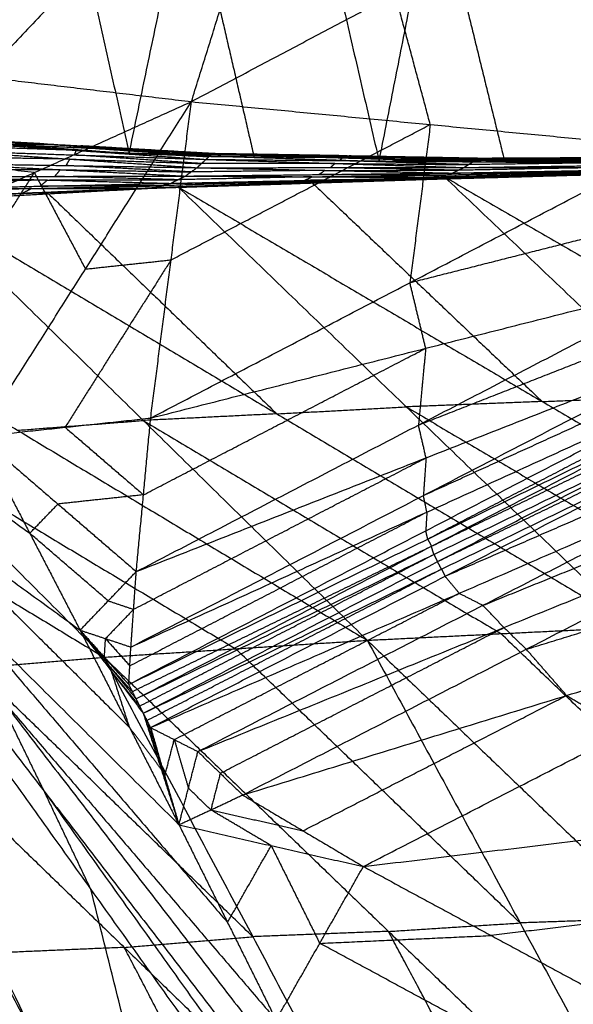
# Model space of a CAD drawing. Header units: millimetres. Extents: x -106 to 110, y -96 to 120.
# Tile 971 of 1020: x 91.19 to 93.44, y 56.48 to 60.47. Entities that reach past the tile are written whole.
import ezdxf

# ---------------------------------------------------------------- set-up
doc = ezdxf.new("R2010")
doc.units = ezdxf.units.MM
doc.header["$MEASUREMENT"] = 0
doc.layers.add('Default', color=7, linetype='Continuous', true_color=0x000000)

msp = doc.modelspace()

# ---------------------------------------------------------------- linework, layer by layer
at = {"layer": 'Default'}
for points in [[(90.1929, 60.3425, 12.4242), (91.5002, 61.714, 13.1247), (92.8075, 63.0855, 13.8251)], [(91.8896, 60.14, 13.1176), (92.3486, 61.6127, 13.4714), (92.8075, 63.0855, 13.8251)], [(91.1106, 62.2696, 9.0609), (91.3738, 61.0999, 9.7662), (91.637, 59.9302, 10.4715)], [(91.637, 59.9302, 10.4715), (91.8756, 61.0729, 9.994), (92.1143, 62.2156, 9.5165)], [(92.1143, 62.2156, 9.5165), (92.3826, 61.0568, 10.2459), (92.6509, 59.8979, 10.9752)], [(92.6509, 59.8979, 10.9752), (92.8779, 61.0463, 10.4848), (93.1049, 62.1947, 9.9944)], [(93.1049, 62.1947, 9.9944), (93.3873, 61.0447, 10.7475), (93.6698, 59.8947, 11.5006)], [(92.3486, 61.6127, 13.4714), (91.6949, 60.927, 13.1212), (91.0412, 60.2412, 12.7709)], [(91.8756, 61.0729, 9.994), (92.0098, 60.4935, 10.3587), (92.144, 59.914, 10.7234)], [(92.8779, 61.0463, 10.4848), (93.0191, 60.4713, 10.8613), (93.1604, 59.8963, 11.2379)], [(91.8896, 60.14, 13.1176), (92.7156, 60.5776, 13.4341), (93.5417, 61.0152, 13.7507)], [(92.8586, 60.0472, 13.4078), (92.7871, 60.3124, 13.421), (92.7156, 60.5776, 13.4341)], [(90.1929, 60.3425, 12.4242), (91.0412, 60.2412, 12.7709), (91.8896, 60.14, 13.1176)], [(90.6147, 59.564, 12.4242), (91.2521, 59.852, 12.7709), (91.8896, 60.14, 13.1176)], [(91.0297, 58.7818, 12.4242), (91.4596, 59.4609, 12.7709), (91.8896, 60.14, 13.1176)], [(91.7242, 58.8565, 12.7566), (91.8069, 59.4983, 12.9371), (91.8896, 60.14, 13.1176)], [(91.8896, 60.14, 13.1176), (92.8586, 60.0472, 13.4078), (93.8276, 59.9545, 13.6979)], [(91.8069, 59.4983, 12.9371), (92.3327, 59.7727, 13.1724), (92.8586, 60.0472, 13.4078)], [(92.8586, 60.0472, 13.4078), (92.8173, 59.7264, 13.3175), (92.7759, 59.4055, 13.2273)], [(90.6151, 60.0059, 9.9889), (91.1261, 59.9681, 10.2302), (91.637, 59.9302, 10.4715)], [(90.6151, 60.0059, 9.9889), (91.2995, 59.9682, 10.3031), (91.9839, 59.9304, 10.6172)], [(90.7565, 59.9986, 10.0313), (91.0987, 59.9797, 10.1884), (91.4409, 59.9608, 10.3455)], [(91.2995, 59.9682, 10.3031), (91.028, 59.9834, 10.1672), (90.7565, 59.9986, 10.0313)], [(91.4226, 59.9424, 10.2876), (91.1558, 59.9514, 10.1465), (90.889, 59.9603, 10.0054)], [(90.8966, 59.9789, 10.0255), (91.4226, 59.9424, 10.2876), (91.9487, 59.9058, 10.5496)], [(90.8966, 59.9789, 10.0255), (91.4343, 59.9535, 10.3036), (91.972, 59.9281, 10.5817)], [(91.4349, 59.9596, 10.3277), (91.166, 59.9724, 10.1887), (90.8972, 59.9851, 10.0497)], [(90.8978, 59.9912, 10.0738), (91.4349, 59.9596, 10.3277), (91.972, 59.9281, 10.5817)], [(90.8978, 59.9912, 10.0738), (91.4409, 59.9608, 10.3455), (91.9839, 59.9304, 10.6172)], [(91.1261, 59.9681, 10.2302), (91.2128, 59.9681, 10.2667), (91.2995, 59.9682, 10.3031)], [(91.2995, 59.9682, 10.3031), (91.555, 59.9492, 10.4237), (91.8104, 59.9303, 10.5444)], [(91.4343, 59.9535, 10.3036), (91.4346, 59.9566, 10.3157), (91.4349, 59.9596, 10.3277)], [(91.4349, 59.9596, 10.3277), (91.7064, 59.9444, 10.4636), (91.9779, 59.9292, 10.5995)], [(91.9779, 59.9292, 10.5995), (91.7094, 59.945, 10.4725), (91.4409, 59.9608, 10.3455)], [(91.2521, 59.852, 12.7709), (90.828, 59.9026, 12.5976), (90.4038, 59.9532, 12.4242)], [(90.8813, 59.9418, 9.9853), (91.3967, 59.9069, 10.2547), (91.9121, 59.872, 10.5242)], [(90.8813, 59.9418, 9.9853), (91.415, 59.9238, 10.2674), (91.9487, 59.9058, 10.5496)], [(91.415, 59.9238, 10.2674), (91.4188, 59.9331, 10.2775), (91.4226, 59.9424, 10.2876)], [(91.9304, 59.8889, 10.5369), (91.6727, 59.9064, 10.4022), (91.415, 59.9238, 10.2674)], [(91.4226, 59.9424, 10.2876), (91.6915, 59.9297, 10.4266), (91.9604, 59.9169, 10.5656)], [(91.9604, 59.9169, 10.5656), (91.6973, 59.9352, 10.4346), (91.4343, 59.9535, 10.3036)], [(91.637, 59.9302, 10.4715), (91.8104, 59.9303, 10.5444), (91.9839, 59.9304, 10.6172)], [(91.637, 59.9302, 10.4715), (92.144, 59.914, 10.7234), (92.6509, 59.8979, 10.9752)], [(91.637, 59.9302, 10.4715), (92.3564, 59.9196, 10.8262), (93.0757, 59.9091, 11.1808)], [(91.7242, 58.8565, 12.7566), (92.7759, 59.4055, 13.2273), (93.8276, 59.9545, 13.6979)], [(91.8104, 59.9303, 10.5444), (92.1701, 59.925, 10.7217), (92.5298, 59.9198, 10.899)], [(92.3564, 59.9196, 10.8262), (92.0834, 59.925, 10.6853), (91.8104, 59.9303, 10.5444)], [(91.9487, 59.9058, 10.5496), (91.9604, 59.9169, 10.5656), (91.972, 59.9281, 10.5817)], [(92.502, 59.9122, 10.854), (92.2312, 59.9145, 10.7098), (91.9604, 59.9169, 10.5656)], [(91.972, 59.9281, 10.5817), (91.9779, 59.9292, 10.5995), (91.9839, 59.9304, 10.6172)], [(91.972, 59.9281, 10.5817), (92.502, 59.9122, 10.854), (93.0321, 59.8962, 11.1264)], [(91.972, 59.9281, 10.5817), (92.5152, 59.9194, 10.8675), (93.0584, 59.9107, 11.1532)], [(92.5212, 59.9205, 10.8852), (92.2496, 59.9249, 10.7424), (91.9779, 59.9292, 10.5995)], [(91.9839, 59.9304, 10.6172), (92.5212, 59.9205, 10.8852), (93.0584, 59.9107, 11.1532)], [(91.9839, 59.9304, 10.6172), (92.5298, 59.9198, 10.899), (93.0757, 59.9091, 11.1808)], [(92.144, 59.914, 10.7234), (92.2502, 59.9168, 10.7748), (92.3564, 59.9196, 10.8262)], [(92.3564, 59.9196, 10.8262), (92.6098, 59.9116, 10.9521), (92.8633, 59.9035, 11.078)], [(92.5152, 59.9194, 10.8675), (92.5182, 59.92, 10.8763), (92.5212, 59.9205, 10.8852)], [(93.0453, 59.9035, 11.1398), (92.7802, 59.9114, 11.0036), (92.5152, 59.9194, 10.8675)], [(92.5212, 59.9205, 10.8852), (92.7941, 59.9152, 11.0261), (93.0671, 59.9099, 11.167)], [(93.0671, 59.9099, 11.167), (92.7984, 59.9148, 11.033), (92.5298, 59.9198, 10.899)], [(90.8498, 59.8898, 9.9567), (91.3573, 59.864, 10.2268), (91.8647, 59.8381, 10.4968)], [(90.8498, 59.8898, 9.9567), (91.381, 59.8809, 10.2404), (91.9121, 59.872, 10.5242)], [(91.3967, 59.9069, 10.2547), (91.1312, 59.9113, 10.1129), (90.8656, 59.9158, 9.971)], [(91.381, 59.8809, 10.2404), (91.3888, 59.8939, 10.2476), (91.3967, 59.9069, 10.2547)], [(91.8884, 59.855, 10.5105), (91.6347, 59.868, 10.3755), (91.381, 59.8809, 10.2404)], [(91.3967, 59.9069, 10.2547), (91.6636, 59.8979, 10.3958), (91.9304, 59.8889, 10.5369)], [(91.9121, 59.872, 10.5242), (91.9304, 59.8889, 10.5369), (91.9487, 59.9058, 10.5496)], [(92.4718, 59.8893, 10.8265), (92.2011, 59.8891, 10.6817), (91.9304, 59.8889, 10.5369)], [(91.9487, 59.9058, 10.5496), (92.4718, 59.8893, 10.8265), (92.9948, 59.8728, 11.1035)], [(91.9487, 59.9058, 10.5496), (92.4904, 59.901, 10.838), (93.0321, 59.8962, 11.1264)], [(92.4534, 59.8724, 10.8138), (92.4626, 59.8809, 10.8202), (92.4718, 59.8893, 10.8265)], [(92.4718, 59.8893, 10.8265), (92.7426, 59.8869, 10.9707), (93.0134, 59.8845, 11.1149)], [(92.4904, 59.901, 10.838), (92.4962, 59.9066, 10.846), (92.502, 59.9122, 10.854)], [(93.0134, 59.8845, 11.1149), (92.7519, 59.8928, 10.9765), (92.4904, 59.901, 10.838)], [(92.502, 59.9122, 10.854), (92.7736, 59.9078, 10.9969), (93.0453, 59.9035, 11.1398)], [(92.6509, 59.8979, 10.9752), (92.8633, 59.9035, 11.078), (93.0757, 59.9091, 11.1808)], [(92.6509, 59.8979, 10.9752), (93.1604, 59.8963, 11.2379), (93.6698, 59.8947, 11.5006)], [(92.8633, 59.9035, 11.078), (93.118, 59.9027, 11.2094), (93.3727, 59.9019, 11.3407)], [(92.9948, 59.8728, 11.1035), (93.0134, 59.8845, 11.1149), (93.0321, 59.8962, 11.1264)], [(92.9948, 59.8728, 11.1035), (93.5476, 59.8804, 11.4003), (94.1003, 59.888, 11.697)], [(93.5662, 59.8921, 11.4117), (93.2898, 59.8883, 11.2633), (93.0134, 59.8845, 11.1149)], [(93.0321, 59.8962, 11.1264), (93.0453, 59.9035, 11.1398), (93.0584, 59.9107, 11.1532)], [(93.0321, 59.8962, 11.1264), (93.5831, 59.901, 11.4217), (94.1342, 59.9058, 11.717)], [(93.0321, 59.8962, 11.1264), (93.5662, 59.8921, 11.4117), (94.1003, 59.888, 11.697)], [(93.5963, 59.9082, 11.4351), (93.3208, 59.9058, 11.2874), (93.0453, 59.9035, 11.1398)], [(93.0584, 59.9107, 11.1532), (93.6085, 59.9134, 11.4463), (94.1587, 59.9162, 11.7394)], [(93.0584, 59.9107, 11.1532), (93.0671, 59.9099, 11.167), (93.0757, 59.9091, 11.1808)], [(93.0584, 59.9107, 11.1532), (93.5963, 59.9082, 11.4351), (94.1342, 59.9058, 11.717)], [(93.6172, 59.9126, 11.4601), (93.3421, 59.9113, 11.3136), (93.0671, 59.9099, 11.167)], [(93.0757, 59.9091, 11.1808), (93.6172, 59.9126, 11.4601), (94.1587, 59.9162, 11.7394)], [(93.0757, 59.9091, 11.1808), (93.6256, 59.9114, 11.4711), (94.1755, 59.9136, 11.7614)], [(93.0757, 59.9091, 11.1808), (93.3727, 59.9019, 11.3407), (93.6698, 59.8947, 11.5006)], [(93.3727, 59.9019, 11.3407), (93.2665, 59.8991, 11.2893), (93.1604, 59.8963, 11.2379)], [(93.3727, 59.9019, 11.3407), (93.4992, 59.9066, 11.4059), (93.6256, 59.9114, 11.4711)], [(93.9227, 59.9042, 11.631), (93.6477, 59.903, 11.4858), (93.3727, 59.9019, 11.3407)], [(90.8055, 59.8358, 9.9295), (91.3351, 59.8369, 10.2132), (91.8647, 59.8381, 10.4968)], [(90.8222, 59.1729, 12.4242), (91.0372, 59.5124, 12.5976), (91.2521, 59.852, 12.7709)], [(91.3573, 59.864, 10.2268), (91.0924, 59.8634, 10.0849), (90.8276, 59.8628, 9.9431)], [(91.2521, 59.852, 12.7709), (91.3559, 59.6564, 12.7709), (91.4596, 59.4609, 12.7709)], [(91.3351, 59.8369, 10.2132), (91.3462, 59.8504, 10.22), (91.3573, 59.864, 10.2268)], [(91.8348, 59.8233, 10.4859), (91.5849, 59.8301, 10.3495), (91.3351, 59.8369, 10.2132)], [(91.3573, 59.864, 10.2268), (91.6228, 59.8595, 10.3686), (91.8884, 59.855, 10.5105)], [(91.805, 59.8086, 10.4749), (91.8348, 59.8233, 10.4859), (91.8647, 59.8381, 10.4968)], [(91.8647, 59.8381, 10.4968), (91.8884, 59.855, 10.5105), (91.9121, 59.872, 10.5242)], [(91.8647, 59.8381, 10.4968), (92.4066, 59.8442, 10.787), (92.9485, 59.8503, 11.0773)], [(91.8647, 59.8381, 10.4968), (92.3784, 59.8353, 10.7753), (92.8921, 59.8325, 11.0539)], [(92.4303, 59.8612, 10.8007), (92.1593, 59.8581, 10.6556), (91.8884, 59.855, 10.5105)], [(91.9121, 59.872, 10.5242), (92.4534, 59.8724, 10.8138), (92.9948, 59.8728, 11.1035)], [(91.9121, 59.872, 10.5242), (92.4303, 59.8612, 10.8007), (92.9485, 59.8503, 11.0773)], [(92.3784, 59.8353, 10.7753), (92.6493, 59.8384, 10.9204), (92.9203, 59.8414, 11.0656)], [(92.4066, 59.8442, 10.787), (92.4184, 59.8527, 10.7939), (92.4303, 59.8612, 10.8007)], [(92.9203, 59.8414, 11.0656), (92.6634, 59.8428, 10.9263), (92.4066, 59.8442, 10.787)], [(92.4303, 59.8612, 10.8007), (92.7009, 59.8614, 10.9455), (92.9716, 59.8616, 11.0904)], [(92.9716, 59.8616, 11.0904), (92.7125, 59.867, 10.9521), (92.4534, 59.8724, 10.8138)], [(92.8253, 59.8243, 11.0332), (93.4276, 59.8467, 11.3573), (94.0299, 59.8691, 11.6813)], [(92.8253, 59.8243, 11.0332), (93.3867, 59.8402, 11.3314), (93.9481, 59.8561, 11.6297)], [(93.4201, 59.8443, 11.3418), (93.1394, 59.8364, 11.1926), (92.8587, 59.8284, 11.0435)], [(92.8701, 59.8302, 11.0632), (93.1713, 59.8414, 11.2253), (93.4724, 59.8526, 11.3873)], [(93.4276, 59.8467, 11.3573), (93.1489, 59.8384, 11.2103), (92.8701, 59.8302, 11.0632)], [(92.8921, 59.8325, 11.0539), (93.45, 59.8461, 11.3524), (94.0078, 59.8596, 11.6509)], [(92.8921, 59.8325, 11.0539), (93.4201, 59.8443, 11.3418), (93.9481, 59.8561, 11.6297)], [(92.8921, 59.8325, 11.0539), (92.9203, 59.8414, 11.0656), (92.9485, 59.8503, 11.0773)], [(92.915, 59.836, 11.0933), (93.4724, 59.8526, 11.3873), (94.0299, 59.8691, 11.6813)], [(93.4781, 59.8549, 11.3641), (93.1992, 59.8482, 11.2148), (92.9203, 59.8414, 11.0656)], [(92.9485, 59.8503, 11.0773), (92.9716, 59.8616, 11.0904), (92.9948, 59.8728, 11.1035)], [(92.9485, 59.8503, 11.0773), (93.5034, 59.861, 11.3752), (94.0584, 59.8716, 11.6732)], [(92.9485, 59.8503, 11.0773), (93.4781, 59.8549, 11.3641), (94.0078, 59.8596, 11.6509)], [(93.5266, 59.8722, 11.3884), (93.2491, 59.8669, 11.2394), (92.9716, 59.8616, 11.0904)], [(92.9948, 59.8728, 11.1035), (93.5266, 59.8722, 11.3884), (94.0584, 59.8716, 11.6732)], [(93.3867, 59.8402, 11.3314), (93.4072, 59.8435, 11.3443), (93.4276, 59.8467, 11.3573)], [(93.3867, 59.8402, 11.3314), (93.4034, 59.8423, 11.3366), (93.4201, 59.8443, 11.3418)], [(93.4201, 59.8443, 11.3418), (93.6991, 59.8511, 11.491), (93.978, 59.8578, 11.6403)], [(93.4276, 59.8467, 11.3573), (93.7083, 59.8546, 11.5064), (93.989, 59.8626, 11.6555)], [(90.746, 59.7856, 9.9123), (91.2755, 59.7971, 10.1936), (91.805, 59.8086, 10.4749)], [(91.3052, 59.8222, 10.2022), (91.0405, 59.8164, 10.0616), (90.7757, 59.8107, 9.9209)], [(90.8055, 59.8358, 9.9295), (91.3052, 59.8222, 10.2022), (91.805, 59.8086, 10.4749)], [(91.2392, 59.7874, 10.1855), (91.5039, 59.7932, 10.3261), (91.7687, 59.7989, 10.4668)], [(91.2755, 59.7971, 10.1936), (91.2904, 59.8096, 10.1979), (91.3052, 59.8222, 10.2022)], [(91.7687, 59.7989, 10.4668), (91.5221, 59.798, 10.3302), (91.2755, 59.7971, 10.1936)], [(91.3052, 59.8222, 10.2022), (91.57, 59.8227, 10.344), (91.8348, 59.8233, 10.4859)], [(91.7324, 59.7892, 10.4586), (92.3237, 59.8126, 10.776), (92.915, 59.836, 11.0933)], [(91.7324, 59.7892, 10.4586), (92.2788, 59.8068, 10.7459), (92.8253, 59.8243, 11.0332)], [(91.7324, 59.7892, 10.4586), (91.7687, 59.7989, 10.4668), (91.805, 59.8086, 10.4749)], [(92.3151, 59.8165, 10.754), (92.0419, 59.8077, 10.6104), (91.7687, 59.7989, 10.4668)], [(91.7836, 59.7921, 10.4962), (92.0793, 59.8038, 10.6549), (92.3749, 59.8155, 10.8136)], [(92.3237, 59.8126, 10.776), (92.0536, 59.8023, 10.6361), (91.7836, 59.7921, 10.4962)], [(91.805, 59.8086, 10.4749), (92.3486, 59.8206, 10.7644), (92.8921, 59.8325, 11.0539)], [(91.805, 59.8086, 10.4749), (92.3151, 59.8165, 10.754), (92.8253, 59.8243, 11.0332)], [(91.8348, 59.7949, 10.5339), (92.3749, 59.8155, 10.8136), (92.915, 59.836, 11.0933)], [(92.3784, 59.8353, 10.7753), (92.1066, 59.8293, 10.6306), (91.8348, 59.8233, 10.4859)], [(92.2788, 59.8068, 10.7459), (92.297, 59.8116, 10.75), (92.3151, 59.8165, 10.754)], [(92.2788, 59.8068, 10.7459), (92.3013, 59.8097, 10.7609), (92.3237, 59.8126, 10.776)], [(92.3151, 59.8165, 10.754), (92.5869, 59.8224, 10.8988), (92.8587, 59.8284, 11.0435)], [(92.3237, 59.8126, 10.776), (92.5969, 59.8214, 10.9196), (92.8701, 59.8302, 11.0632)], [(92.3486, 59.8206, 10.7644), (92.3635, 59.8279, 10.7699), (92.3784, 59.8353, 10.7753)], [(92.8587, 59.8284, 11.0435), (92.6036, 59.8245, 10.904), (92.3486, 59.8206, 10.7644)], [(92.3749, 59.8155, 10.8136), (92.8437, 59.3695, 10.3727), (93.3125, 58.9236, 9.9319)], [(92.8253, 59.8243, 11.0332), (92.8701, 59.8302, 11.0632), (92.915, 59.836, 11.0933)], [(92.8253, 59.8243, 11.0332), (92.8587, 59.8284, 11.0435), (92.8921, 59.8325, 11.0539)], [(92.915, 59.836, 11.0933), (93.8526, 58.9442, 10.2116), (94.7902, 58.0523, 9.3298)], [(92.915, 59.836, 11.0933), (94.4143, 58.9629, 10.5049), (95.9136, 58.0898, 9.9164)], [(90.6707, 59.7458, 9.9057), (91.2527, 59.7703, 10.2198), (91.8348, 59.7949, 10.5339)], [(90.6707, 59.7458, 9.9057), (91.2015, 59.7675, 10.1821), (91.7324, 59.7892, 10.4586)], [(91.2392, 59.7874, 10.1855), (90.9738, 59.7766, 10.0472), (90.7083, 59.7657, 9.909)], [(91.2527, 59.7703, 10.2198), (90.9902, 59.7562, 10.0865), (90.7277, 59.742, 9.9532)], [(90.746, 59.7856, 9.9123), (91.2392, 59.7874, 10.1855), (91.7324, 59.7892, 10.4586)], [(90.7847, 59.7383, 10.0007), (91.3098, 59.7666, 10.2673), (91.8348, 59.7949, 10.5339)], [(91.7836, 59.7921, 10.4962), (91.4926, 59.7798, 10.3392), (91.2015, 59.7675, 10.1821)], [(91.2015, 59.7675, 10.1821), (91.2204, 59.7775, 10.1838), (91.2392, 59.7874, 10.1855)], [(91.2527, 59.7703, 10.2198), (91.5182, 59.7812, 10.358), (91.7836, 59.7921, 10.4962)], [(91.3098, 59.7666, 10.2673), (91.2813, 59.7685, 10.2435), (91.2527, 59.7703, 10.2198)], [(91.3098, 59.7666, 10.2673), (91.7729, 59.3201, 9.8272), (92.2361, 58.8735, 9.387)], [(91.7324, 59.7892, 10.4586), (91.7836, 59.7921, 10.4962), (91.8348, 59.7949, 10.5339)], [(91.8348, 59.7949, 10.5339), (92.7612, 58.9018, 9.6536), (93.6876, 58.0087, 8.7733)], [(91.8348, 59.7949, 10.5339), (93.3125, 58.9236, 9.9319), (94.7902, 58.0523, 9.3298)], [(90.7847, 59.7383, 10.0007), (91.6938, 58.8466, 9.1242), (92.6029, 57.9549, 8.2477)], [(90.7847, 59.7383, 10.0007), (92.2361, 58.8735, 9.387), (93.6876, 58.0087, 8.7733)], [(92.7759, 59.4055, 13.2273), (93.3337, 59.547, 13.4557), (93.8916, 59.6884, 13.6842)], [(89.765, 59.6588, 9.4939), (90.65, 58.7725, 8.6241), (91.535, 57.8861, 7.7543)], [(89.765, 59.6588, 9.4939), (91.184, 58.8068, 8.8708), (92.6029, 57.9549, 8.2477)], [(88.7845, 59.5499, 9.0162), (90.1597, 58.718, 8.3853), (91.535, 57.8861, 7.7543)], [(91.8069, 59.4983, 12.9371), (91.5919, 59.1587, 12.7637), (91.3769, 58.8191, 12.5904)], [(91.4596, 59.4609, 12.7709), (91.6333, 59.4796, 12.854), (91.8069, 59.4983, 12.9371)], [(91.6657, 58.2336, 12.584), (92.8106, 58.828, 13.1272), (93.9555, 59.4224, 13.6704)], [(91.7242, 58.8565, 12.7566), (92.8399, 59.1395, 13.2135), (93.9555, 59.4224, 13.6704)], [(92.8399, 59.1395, 13.2135), (92.8079, 59.2725, 13.2204), (92.7759, 59.4055, 13.2273)], [(92.8106, 58.828, 13.1272), (93.3984, 59.0588, 13.3957), (93.9861, 59.2895, 13.6643)], [(91.644, 57.9274, 12.5023), (92.8304, 58.542, 13.0802), (94.0168, 59.1566, 13.6581)], [(91.6657, 58.2336, 12.584), (92.8413, 58.6951, 13.1211), (94.0168, 59.1566, 13.6581)], [(91.695, 58.545, 12.6703), (92.2674, 58.8423, 12.9419), (92.8399, 59.1395, 13.2135)], [(92.8399, 59.1395, 13.2135), (92.8252, 58.9837, 13.1704), (92.8106, 58.828, 13.1272)], [(92.8304, 58.542, 13.0802), (93.4308, 58.8158, 13.3694), (94.0311, 59.0895, 13.6587)], [(89.963, 59.0692, 12.0172), (90.7004, 58.5326, 12.2207), (91.4378, 57.9959, 12.4242)], [(89.963, 59.0692, 12.0172), (90.901, 58.1379, 12.2207), (91.8389, 57.2066, 12.4242)], [(89.963, 59.0692, 12.0172), (91.0981, 57.7415, 12.2207), (92.2331, 56.4137, 12.4242)], [(89.963, 59.0692, 12.0172), (91.2917, 57.3433, 12.2207), (92.6204, 55.6174, 12.4242)], [(89.963, 59.0692, 12.0172), (91.4818, 56.9435, 12.2207), (93.0006, 54.8177, 12.4242)], [(89.963, 59.0692, 12.0172), (92.0598, 54.636, 12.0172), (94.1566, 50.2028, 12.0172)], [(91.6351, 57.7757, 12.4628), (92.8403, 58.3991, 13.0611), (94.0455, 59.0224, 13.6593)], [(91.644, 57.9274, 12.5023), (92.8447, 58.4749, 13.0808), (94.0455, 59.0224, 13.6593)], [(94.0534, 58.9889, 13.6607), (93.4508, 58.6772, 13.3616), (92.8482, 58.3655, 13.0625)], [(90.4964, 58.9255, 12.2207), (90.865, 58.6572, 12.3225), (91.2337, 58.3889, 12.4242)], [(91.6351, 57.7757, 12.4628), (92.8482, 58.3655, 13.0625), (94.0614, 58.9553, 13.6621)], [(91.6646, 57.7172, 12.4626), (92.863, 58.3363, 13.0624), (94.0614, 58.9553, 13.6621)], [(93.3125, 58.9236, 9.9319), (93.0369, 58.9127, 9.7927), (92.7612, 58.9018, 9.6536)], [(92.863, 58.3363, 13.0624), (93.4673, 58.6293, 13.3633), (94.0717, 58.9223, 13.6641)], [(93.3125, 58.9236, 9.9319), (93.5826, 58.9339, 10.0717), (93.8526, 58.9442, 10.2116)], [(91.6646, 57.7172, 12.4626), (92.8733, 58.3032, 13.0644), (94.082, 58.8892, 13.6662)], [(91.6941, 57.6587, 12.4625), (92.888, 58.274, 13.0643), (94.082, 58.8892, 13.6662)], [(92.2361, 58.8735, 9.387), (92.4987, 58.8877, 9.5203), (92.7612, 58.9018, 9.6536)], [(92.7612, 58.9018, 9.6536), (93.5, 58.4661, 9.3526), (94.2389, 58.0305, 9.0516)], [(91.0297, 58.7818, 12.4242), (91.3769, 58.8191, 12.5904), (91.7242, 58.8565, 12.7566)], [(91.184, 58.8068, 8.8708), (91.4389, 58.8267, 8.9975), (91.6938, 58.8466, 9.1242)], [(91.6657, 58.2336, 12.584), (91.695, 58.545, 12.6703), (91.7242, 58.8565, 12.7566)], [(92.2361, 58.8735, 9.387), (91.965, 58.86, 9.2556), (91.6938, 58.8466, 9.1242)], [(91.6938, 58.8466, 9.1242), (92.4195, 58.4142, 8.8173), (93.1452, 57.9818, 8.5105)], [(92.888, 58.274, 13.0643), (93.4929, 58.5664, 13.3662), (94.0978, 58.8588, 13.6681)], [(91.3769, 58.8191, 12.5904), (91.536, 58.6821, 12.6304), (91.695, 58.545, 12.6703)], [(91.6941, 57.6587, 12.4625), (92.9038, 58.2435, 13.0663), (94.1135, 58.8284, 13.67)], [(91.7237, 57.6007, 12.4626), (92.9186, 58.2145, 13.0663), (94.1135, 58.8284, 13.67)], [(92.8413, 58.6951, 13.1211), (92.8259, 58.7615, 13.1241), (92.8106, 58.828, 13.1272)], [(90.65, 58.7725, 8.6241), (91.3595, 58.3465, 8.3126), (92.0689, 57.9205, 8.001)], [(91.0297, 58.7818, 12.4242), (91.2337, 58.3889, 12.4242), (91.4378, 57.9959, 12.4242)], [(91.0297, 58.7818, 12.4242), (91.2337, 58.3889, 12.4242), (91.4378, 57.9959, 12.4242)], [(91.0297, 58.7818, 12.4242), (91.3477, 58.5077, 12.5041), (91.6657, 58.2336, 12.584)], [(92.9186, 58.2145, 13.0663), (93.5449, 58.4869, 13.3702), (94.1711, 58.7593, 13.6741)], [(91.6549, 58.0805, 12.5432), (92.2481, 58.3878, 12.8321), (92.8413, 58.6951, 13.1211)], [(91.7237, 57.6007, 12.4626), (92.9762, 58.1454, 13.0703), (94.2287, 58.6902, 13.6781)], [(91.9157, 57.5034, 12.528), (93.0722, 58.0968, 13.103), (94.2287, 58.6902, 13.6781)], [(92.8413, 58.6951, 13.1211), (92.8358, 58.6185, 13.1006), (92.8304, 58.542, 13.0802)], [(93.0722, 58.0968, 13.103), (93.693, 58.3484, 13.3934), (94.3138, 58.6, 13.6839)], [(90.7004, 58.5326, 12.2207), (91.1694, 58.0669, 12.3225), (91.6383, 57.6012, 12.4242)], [(91.695, 58.545, 12.6703), (91.5213, 58.5264, 12.5872), (91.3477, 58.5077, 12.5041)], [(92.8447, 58.4749, 13.0808), (92.8376, 58.5085, 13.0805), (92.8304, 58.542, 13.0802)], [(91.2337, 58.3889, 12.4242), (91.2907, 58.4483, 12.4642), (91.3477, 58.5077, 12.5041)], [(91.9157, 57.5034, 12.528), (93.1573, 58.0066, 13.1088), (94.3989, 58.5099, 13.6896)], [(92.0971, 57.3272, 12.5704), (93.248, 57.9185, 13.13), (94.3989, 58.5099, 13.6896)], [(91.6396, 57.8515, 12.4826), (92.2422, 58.1632, 12.7817), (92.8447, 58.4749, 13.0808)], [(92.8447, 58.4749, 13.0808), (92.8425, 58.437, 13.0709), (92.8403, 58.3991, 13.0611)], [(92.8482, 58.3655, 13.0625), (92.8443, 58.3823, 13.0618), (92.8403, 58.3991, 13.0611)], [(91.5518, 58.1148, 12.5041), (91.3927, 58.2518, 12.4642), (91.2337, 58.3889, 12.4242)], [(92.8482, 58.3655, 13.0625), (92.8556, 58.3509, 13.0624), (92.863, 58.3363, 13.0624)], [(92.863, 58.3363, 13.0624), (92.2564, 58.0414, 12.7626), (91.6498, 57.7464, 12.4627)], [(92.8733, 58.3032, 13.0644), (92.8681, 58.3197, 13.0634), (92.863, 58.3363, 13.0624)], [(93.248, 57.9185, 13.13), (93.9052, 58.1205, 13.4166), (94.5624, 58.3224, 13.7032)], [(91.6793, 57.688, 12.4626), (92.2763, 57.9956, 12.7635), (92.8733, 58.3032, 13.0644)], [(92.8733, 58.3032, 13.0644), (92.8807, 58.2886, 13.0644), (92.888, 58.274, 13.0643)], [(91.7089, 57.6297, 12.4626), (92.3063, 57.9366, 12.7644), (92.9038, 58.2435, 13.0663)], [(92.9038, 58.2435, 13.0663), (92.8959, 58.2587, 13.0653), (92.888, 58.274, 13.0643)], [(92.9038, 58.2435, 13.0663), (92.9112, 58.229, 13.0663), (92.9186, 58.2145, 13.0663)], [(91.4378, 57.9959, 12.4242), (91.5518, 58.1148, 12.5041), (91.6657, 58.2336, 12.584)], [(91.644, 57.9274, 12.5023), (91.6549, 58.0805, 12.5432), (91.6657, 58.2336, 12.584)], [(92.9762, 58.1454, 13.0703), (92.9474, 58.18, 13.0683), (92.9186, 58.2145, 13.0663)], [(90.901, 58.1379, 12.2207), (91.4685, 57.474, 12.3225), (92.036, 56.8101, 12.4242)], [(91.8197, 57.552, 12.4953), (92.3979, 57.8487, 12.7828), (92.9762, 58.1454, 13.0703)], [(92.0971, 57.3272, 12.5704), (93.4115, 57.731, 13.1436), (94.7259, 58.1349, 13.7169)], [(92.5871, 57.037, 12.7283), (93.6565, 57.586, 13.2226), (94.7259, 58.1349, 13.7169)], [(92.9762, 58.1454, 13.0703), (93.0242, 58.1211, 13.0867), (93.0722, 58.0968, 13.103)], [(91.6549, 58.0805, 12.5432), (91.5979, 58.0211, 12.5032), (91.5409, 57.9617, 12.4633)], [(91.5518, 58.1148, 12.5041), (91.6033, 58.0976, 12.5236), (91.6549, 58.0805, 12.5432)], [(93.1573, 58.0066, 13.1088), (93.1147, 58.0517, 13.1059), (93.0722, 58.0968, 13.103)], [(92.0064, 57.4153, 12.5492), (92.5818, 57.711, 12.829), (93.1573, 58.0066, 13.1088)], [(92.6029, 57.9549, 8.2477), (93.1452, 57.9818, 8.5105), (93.6876, 58.0087, 8.7733)], [(93.1573, 58.0066, 13.1088), (93.2026, 57.9626, 13.1194), (93.248, 57.9185, 13.13)], [(91.4378, 57.9959, 12.4242), (91.6383, 57.6012, 12.4242), (91.8389, 57.2066, 12.4242)], [(91.4378, 57.9959, 12.4242), (91.5364, 57.8858, 12.4435), (91.6351, 57.7757, 12.4628)], [(91.4378, 57.9959, 12.4242), (91.5409, 57.9617, 12.4633), (91.644, 57.9274, 12.5023)], [(91.4378, 57.9959, 12.4242), (91.5512, 57.8566, 12.4434), (91.6646, 57.7172, 12.4626)], [(91.4378, 57.9959, 12.4242), (91.5659, 57.8273, 12.4434), (91.6941, 57.6587, 12.4625)], [(91.4378, 57.9959, 12.4242), (91.6383, 57.6012, 12.4242), (91.8389, 57.2066, 12.4242)], [(91.5364, 57.8858, 12.4435), (91.5387, 57.9237, 12.4534), (91.5409, 57.9617, 12.4633)], [(91.5409, 57.9617, 12.4633), (91.5902, 57.9066, 12.4729), (91.6396, 57.8515, 12.4826)], [(94.3194, 56.8541, 8.2104), (93.7323, 57.418, 8.3604), (93.1452, 57.9818, 8.5105)], [(91.535, 57.8861, 7.7543), (92.0689, 57.9205, 8.001), (92.6029, 57.9549, 8.2477)], [(91.6351, 57.7757, 12.4628), (91.6396, 57.8515, 12.4826), (91.644, 57.9274, 12.5023)], [(93.2229, 56.8082, 7.6862), (92.6459, 57.3643, 7.8436), (92.0689, 57.9205, 8.001)], [(92.6029, 57.9549, 8.2477), (93.2229, 56.8082, 7.6862), (93.843, 55.6615, 7.1248)], [(92.6029, 57.9549, 8.2477), (93.7771, 56.8272, 7.9475), (94.9512, 55.6995, 7.6474)], [(90.4926, 57.799, 7.3002), (91.0138, 57.8426, 7.5273), (91.535, 57.8861, 7.7543)], [(91.535, 57.8861, 7.7543), (92.1382, 56.7525, 7.1966), (92.7415, 55.6189, 6.6388)], [(91.535, 57.8861, 7.7543), (92.689, 56.7738, 7.4396), (93.843, 55.6615, 7.1248)], [(91.5512, 57.8566, 12.4434), (91.5438, 57.8712, 12.4435), (91.5364, 57.8858, 12.4435)], [(93.4115, 57.731, 13.1436), (93.3297, 57.8248, 13.1368), (93.248, 57.9185, 13.13)], [(92.1382, 56.7525, 7.1966), (91.576, 57.2976, 7.3619), (91.0138, 57.8426, 7.5273)], [(91.6498, 57.7464, 12.4627), (91.6005, 57.8015, 12.4531), (91.5512, 57.8566, 12.4434)], [(91.5659, 57.8273, 12.4434), (91.5585, 57.8419, 12.4434), (91.5512, 57.8566, 12.4434)], [(91.6793, 57.688, 12.4626), (91.6226, 57.7576, 12.453), (91.5659, 57.8273, 12.4434)], [(91.6383, 57.6012, 12.4242), (91.6021, 57.7143, 12.4338), (91.5659, 57.8273, 12.4434)], [(90.4926, 57.799, 7.3002), (91.0728, 56.6855, 6.7487), (91.653, 55.5719, 6.1971)], [(90.4926, 57.799, 7.3002), (91.617, 56.709, 6.9695), (92.7415, 55.6189, 6.6388)], [(91.6351, 57.7757, 12.4628), (91.6498, 57.7464, 12.4627), (91.6646, 57.7172, 12.4626)], [(91.0981, 57.7415, 12.2207), (91.7624, 56.8785, 12.3225), (92.4267, 56.0155, 12.4242)], [(91.2917, 57.3433, 12.2207), (91.1949, 57.5424, 12.2207), (91.0981, 57.7415, 12.2207)], [(92.3421, 57.1821, 12.6493), (92.8768, 57.4566, 12.8965), (93.4115, 57.731, 13.1436)], [(93.4115, 57.731, 13.1436), (93.534, 57.6585, 13.1831), (93.6565, 57.586, 13.2226)], [(89.4681, 57.6905, 6.8832), (90.5606, 56.6312, 6.5401), (91.653, 55.5719, 6.1971)], [(91.6646, 57.7172, 12.4626), (91.6793, 57.688, 12.4626), (91.6941, 57.6587, 12.4625)], [(91.6941, 57.6587, 12.4625), (91.7089, 57.6297, 12.4626), (91.7237, 57.6007, 12.4626)], [(91.6941, 57.6587, 12.4625), (91.7665, 57.4326, 12.4434), (91.8389, 57.2066, 12.4242)], [(91.7665, 57.4326, 12.4434), (91.7024, 57.5169, 12.4338), (91.6383, 57.6012, 12.4242)], [(91.7089, 57.6297, 12.4626), (91.7451, 57.5167, 12.453), (91.7813, 57.4036, 12.4434)], [(91.7237, 57.6007, 12.4626), (91.7813, 57.4036, 12.4434), (91.8389, 57.2066, 12.4242)], [(91.7237, 57.6007, 12.4626), (91.8197, 57.552, 12.4953), (91.9157, 57.5034, 12.528)], [(91.7813, 57.4036, 12.4434), (91.8005, 57.4778, 12.4693), (91.8197, 57.552, 12.4953)], [(91.8197, 57.552, 12.4953), (91.8485, 57.4535, 12.4857), (91.8773, 57.355, 12.4761)], [(87.0432, 57.5085, 10.5669), (89.5515, 56.0723, 11.292), (92.0598, 54.636, 12.0172)], [(91.8389, 57.2066, 12.4242), (91.8773, 57.355, 12.4761), (91.9157, 57.5034, 12.528)], [(91.9157, 57.5034, 12.528), (92.0064, 57.4153, 12.5492), (92.0971, 57.3272, 12.5704)], [(91.7813, 57.4036, 12.4434), (91.7739, 57.4181, 12.4434), (91.7665, 57.4326, 12.4434)], [(92.0064, 57.4153, 12.5492), (91.9872, 57.3411, 12.5233), (91.968, 57.2669, 12.4973)], [(92.5871, 57.037, 12.7283), (93.9808, 57.2055, 13.2513), (95.3744, 57.3739, 13.7744)], [(91.2917, 57.3433, 12.2207), (92.0511, 56.2804, 12.3225), (92.8105, 55.2175, 12.4242)], [(91.4818, 56.9435, 12.2207), (91.3867, 57.1434, 12.2207), (91.2917, 57.3433, 12.2207)], [(91.8389, 57.2066, 12.4242), (91.968, 57.2669, 12.4973), (92.0971, 57.3272, 12.5704)], [(91.968, 57.2669, 12.4973), (91.9227, 57.3109, 12.4867), (91.8773, 57.355, 12.4761)], [(92.0971, 57.3272, 12.5704), (92.3421, 57.1821, 12.6493), (92.5871, 57.037, 12.7283)], [(91.968, 57.2669, 12.4973), (92.155, 57.2245, 12.5733), (92.3421, 57.1821, 12.6493)], [(92.213, 57.1218, 12.5763), (92.0905, 57.1943, 12.5368), (91.968, 57.2669, 12.4973)], [(91.8389, 57.2066, 12.4242), (92.036, 56.8101, 12.4242), (92.2331, 56.4137, 12.4242)], [(91.8389, 57.2066, 12.4242), (92.036, 56.8101, 12.4242), (92.2331, 56.4137, 12.4242)], [(91.8389, 57.2066, 12.4242), (92.213, 57.1218, 12.5763), (92.5871, 57.037, 12.7283)], [(92.036, 56.8101, 12.4242), (92.1245, 56.966, 12.5002), (92.213, 57.1218, 12.5763)], [(92.213, 57.1218, 12.5763), (92.3116, 56.9236, 12.5763), (92.4101, 56.7254, 12.5763)], [(92.2331, 56.4137, 12.4242), (92.4101, 56.7254, 12.5763), (92.5871, 57.037, 12.7283)], [(92.5871, 57.037, 12.7283), (93.1056, 56.7571, 12.8969), (93.6241, 56.4772, 13.0655)], [(92.0598, 54.636, 12.0172), (91.7708, 55.7897, 12.1189), (91.4818, 56.9435, 12.2207)], [(94.4993, 56.9256, 13.4199), (93.8024, 56.8414, 13.1584), (93.1056, 56.7571, 12.8969)], [(92.689, 56.7738, 7.4396), (92.956, 56.791, 7.5629), (93.2229, 56.8082, 7.6862)], [(93.7771, 56.8272, 7.9475), (93.5, 56.8177, 7.8169), (93.2229, 56.8082, 7.6862)], [(92.689, 56.7738, 7.4396), (92.4136, 56.7632, 7.3181), (92.1382, 56.7525, 7.1966)], [(93.2922, 55.6402, 6.8818), (92.9906, 56.207, 7.1607), (92.689, 56.7738, 7.4396)], [(91.617, 56.709, 6.9695), (91.8776, 56.7308, 7.0831), (92.1382, 56.7525, 7.1966)], [(92.4101, 56.7254, 12.5763), (92.7579, 56.7413, 12.7366), (93.1056, 56.7571, 12.8969)], [(92.9286, 56.4455, 12.7449), (92.6694, 56.5854, 12.6606), (92.4101, 56.7254, 12.5763)], [(91.617, 56.709, 6.9695), (91.3449, 56.6972, 6.8591), (91.0728, 56.6855, 6.7487)], [(92.1973, 55.5954, 6.418), (91.9071, 56.1522, 6.6938), (91.617, 56.709, 6.9695)]]:
    msp.add_open_spline(points, degree=2, dxfattribs=at)

doc.saveas('drawing.dxf')
